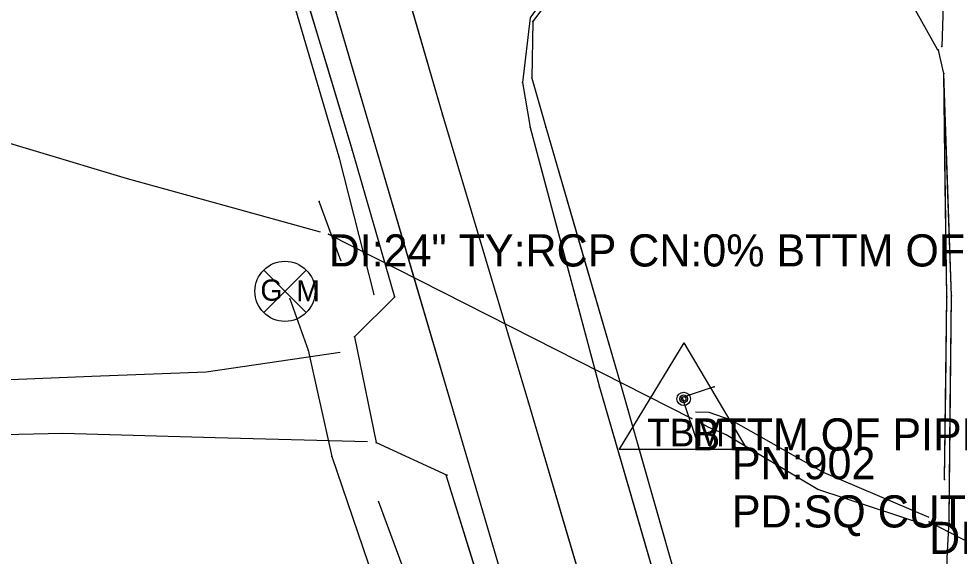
# Model space of a CAD drawing. Extents: x -99999 to 591807, y -99999 to 347168.
# Drawn here: x 591116.8 to 591263, y 321261.7 to 321345.2 of the extents above; entities that cross this region are included whole.
import ezdxf

# ---------------------------------------------------------------- set-up
doc = ezdxf.new("R2010")
doc.units = 0
for name, color, linetype in [('S_BREAKLINE', 7, 'Continuous'), ('S_CROSS_DRAIN', 7, 'Continuous'), ('S_CROSS_DRAIN_ANNOT', 7, 'Continuous'), ('S_DITCHLINE', 7, 'Continuous'), ('S_DRG_PT_SYM', 7, 'Continuous'), ('S_DRIVEWAY', 7, 'Continuous'), ('S_EDGE_PAVEMENT', 7, 'Continuous'), ('S_GAS_UTILITIES', 7, 'Continuous'), ('S_GRD_PT_SYM', 7, 'Continuous'), ('S_HEADWALL', 7, 'Continuous'), ('S_MSC_PT_SYM', 7, 'Continuous'), ('S_PAVEMENT_CROWN', 7, 'Continuous'), ('S_PRIMARY_CTL', 7, 'Continuous'), ('S_PRIMARY_CTL_ANNOT', 7, 'Continuous'), ('S_RDW_PT_SYM', 7, 'Continuous'), ('S_SHOULDER', 7, 'Continuous'), ('S_UTL_PT_SYM', 7, 'Continuous')]:
    doc.layers.add(name, color=color, linetype=linetype)

msp = doc.modelspace()

# ---------------------------------------------------------------- linework, layer by layer
at = {"layer": 'S_BREAKLINE'}
for points in [[(591262.73, 321418.4), (591261.44, 321374.89), (591260.34, 321340.89)], [(591151.99, 321373.51), (591166.58, 321323.74), (591172.05, 321302.37)]]:
    msp.add_lwpolyline(points, dxfattribs=at)
at = {"layer": 'S_CROSS_DRAIN'}
for p, q in [((591165, 321311.7), (591221.45, 321283.09)), ((591258.37, 321267), (591288.08, 321251.62))]:
    msp.add_line(p, q, dxfattribs=at)
at = {"layer": 'S_DITCHLINE'}
for points in [[(591163.73, 321312.03), (591148.73, 321316.17), (591133.74, 321320.32), (591119.56, 321324.58), (591105.39, 321328.83), (591086.74, 321335.56), (591068.09, 321342.29), (591046.77, 321350.65), (591025.44, 321359)], [(591258.39, 321267.66), (591241.92, 321274.67), (591227.56, 321282.81), (591224.18, 321284.02), (591222.03, 321284.05)], [(591257.88, 321266.48), (591241.07, 321272.05), (591226.79, 321280.55), (591224, 321281.74), (591222.55, 321282.53)], [(591213.42, 321151.08), (591208.87, 321165.52), (591204.31, 321179.97), (591199.73, 321193.58), (591195.14, 321207.19), (591190.56, 321220.8), (591185.97, 321234.4), (591179.37, 321252.29), (591172.76, 321270.19)]]:
    msp.add_lwpolyline(points, dxfattribs=at)
at = {"layer": 'S_DRG_PT_SYM'}
for points in [[(591165, 321311.7), (591165, 321311.75), (591165, 321311.7), (591164.95, 321311.7), (591165, 321311.7), (591165, 321311.65), (591165, 321311.7), (591165.05, 321311.7)], [(591221.45, 321283.09), (591221.45, 321283.14), (591221.45, 321283.09), (591221.4, 321283.09), (591221.45, 321283.09), (591221.45, 321283.04), (591221.45, 321283.09), (591221.5, 321283.09)], [(591258.37, 321267), (591258.37, 321267.05), (591258.37, 321267), (591258.32, 321267), (591258.37, 321267), (591258.37, 321266.95), (591258.37, 321267), (591258.42, 321267)]]:
    msp.add_lwpolyline(points, dxfattribs=at)
at = {"layer": 'S_DRIVEWAY'}
for points in [[(591175.27, 321301.97), (591169.03, 321295.75), (591172.4, 321279.33), (591183.43, 321274.24)], [(591175.27, 321301.97), (591169.03, 321295.75), (591172.4, 321279.33), (591183.43, 321274.24)], [(591059.45, 321288.43), (591072.18, 321288.56), (591084.92, 321288.69), (591097.65, 321288.81), (591110.38, 321288.94), (591128.17, 321289.63), (591145.96, 321290.33), (591166.77, 321293.37)], [(591171.05, 321279.45), (591147.36, 321280.08), (591123.68, 321280.71), (591103.17, 321280.26), (591082.66, 321279.81), (591059.6, 321279.76)]]:
    msp.add_lwpolyline(points, dxfattribs=at)
at = {"layer": 'S_EDGE_PAVEMENT'}
for points in [[(591157.82, 321374.56), (591172, 321326.2), (591184.5, 321283.67), (591196.97, 321241.41), (591212.28, 321187.83), (591223.28, 321148.22), (591233.12, 321106.87), (591242.97, 321050.29), (591247.28, 321006.15), (591248.49, 320958.25), (591248.17, 320914.3), (591247.12, 320868.72), (591245.56, 320824.19), (591244.17, 320785.58), (591242.25, 320742.56), (591240.73, 320705.61), (591238.92, 320663.7), (591237.27, 320623.33), (591235.85, 320588.31), (591234.3, 320543.12), (591232.69, 320503.41), (591231.22, 320460.43), (591229.56, 320424.54)], [(591259.64, 321340.46), (591255.51, 321347.85), (591246.89, 321355.02), (591238.01, 321357.44), (591224.74, 321358.13), (591207.92, 321355.49), (591200.85, 321351.88), (591196.33, 321345.36), (591195.15, 321335.33), (591196.31, 321328.31), (591207.11, 321287.94), (591218.68, 321248.06), (591234.59, 321193.4), (591246.26, 321151.89)], [(591259.64, 321340.46), (591255.51, 321347.85), (591246.89, 321355.02), (591238.01, 321357.44), (591224.74, 321358.13), (591207.92, 321355.49), (591200.85, 321351.88), (591196.33, 321345.36), (591195.15, 321335.33), (591196.31, 321328.31), (591201.71, 321308.12), (591207.11, 321287.94), (591212.9, 321268), (591218.68, 321248.06), (591222.66, 321234.4), (591226.64, 321220.73), (591230.62, 321207.07), (591234.59, 321193.4), (591240.43, 321172.64), (591246.26, 321151.89)], [(591164.91, 321350.38), (591168.45, 321338.29), (591172, 321326.2), (591178.25, 321304.93), (591184.5, 321283.67), (591190.73, 321262.54), (591196.97, 321241.41), (591200.79, 321228.01), (591204.62, 321214.62), (591208.45, 321201.22), (591212.28, 321187.83), (591217.78, 321168.02), (591223.28, 321148.22), (591228.2, 321127.55)], [(591257.37, 321161.13), (591259.09, 321193.4), (591260.51, 321237.06), (591261.18, 321261.33), (591261.46, 321267.18), (591261.84, 321302.12), (591260.63, 321336.71), (591259.84, 321340.33)], [(591257.37, 321161.13), (591258.23, 321177.27), (591259.09, 321193.4), (591259.8, 321215.23), (591260.51, 321237.06), (591261.18, 321261.33), (591261.46, 321267.18), (591261.65, 321284.65), (591261.84, 321302.12), (591261.23, 321319.42), (591260.63, 321336.71), (591259.84, 321340.33)]]:
    msp.add_lwpolyline(points, dxfattribs=at)
at = {"layer": 'S_GAS_UTILITIES'}
for p, q in [((591154.9, 321299.53), (591161.52, 321306.15)), ((591154.9, 321306.15), (591161.52, 321299.53)), ((591158.95, 321301.65), (591161.79, 321293.71)), ((591161.79, 321293.71), (591165.47, 321277.15)), ((591165.47, 321277.15), (591180.31, 321233.94))]:
    msp.add_line(p, q, dxfattribs=at)
msp.add_circle((591158.21, 321302.84), 4.68, dxfattribs=at)
at = {"layer": 'S_GRD_PT_SYM'}
for points in [[(591260.34, 321340.89), (591260.39, 321340.89), (591260.34, 321340.89), (591260.34, 321340.94), (591260.34, 321340.89), (591260.29, 321340.89), (591260.34, 321340.89), (591260.34, 321340.84)], [(591166.58, 321323.74), (591166.63, 321323.75), (591166.58, 321323.74), (591166.57, 321323.79), (591166.58, 321323.74), (591166.54, 321323.73), (591166.58, 321323.74), (591166.6, 321323.69)], [(591172.05, 321302.37), (591172.09, 321302.39), (591172.05, 321302.37), (591172.03, 321302.42), (591172.05, 321302.37), (591172, 321302.36), (591172.05, 321302.37), (591172.06, 321302.33)]]:
    msp.add_lwpolyline(points, close=True, dxfattribs=at)
at = {"layer": 'S_HEADWALL'}
for points in [[(591166.91, 321307.63), (591163.54, 321316.8)], [(591166.91, 321307.63), (591163.54, 321316.8)], [(591224.95, 321287.99), (591219.97, 321286.34), (591222.57, 321278.63)], [(591224.95, 321287.99), (591219.97, 321286.34), (591222.57, 321278.63)]]:
    msp.add_lwpolyline(points, dxfattribs=at)
at = {"layer": 'S_MSC_PT_SYM'}
for points in [[(591163.54, 321316.8), (591163.49, 321316.78), (591163.54, 321316.8), (591163.55, 321316.75), (591163.54, 321316.8), (591163.58, 321316.81), (591163.54, 321316.8), (591163.52, 321316.84)], [(591166.91, 321307.63), (591166.87, 321307.61), (591166.91, 321307.63), (591166.93, 321307.58), (591166.91, 321307.63), (591166.96, 321307.65), (591166.91, 321307.63), (591166.89, 321307.68)], [(591224.95, 321287.99), (591224.97, 321287.95), (591224.95, 321287.99), (591225, 321288.01), (591224.95, 321287.99), (591224.94, 321288.04), (591224.95, 321287.99), (591224.91, 321287.98)], [(591219.97, 321286.34), (591220.02, 321286.36), (591219.97, 321286.34), (591219.95, 321286.39), (591219.97, 321286.34), (591219.92, 321286.33), (591219.97, 321286.34), (591219.99, 321286.3)], [(591222.57, 321278.63), (591222.62, 321278.64), (591222.57, 321278.63), (591222.56, 321278.67), (591222.57, 321278.63), (591222.53, 321278.61), (591222.57, 321278.63), (591222.59, 321278.58)]]:
    msp.add_lwpolyline(points, close=True, dxfattribs=at)
at = {"layer": 'S_PAVEMENT_CROWN'}
for points in [[(591169.39, 321376.17), (591182.7, 321330.3), (591196.05, 321285.51), (591208.23, 321244.2), (591224.14, 321189.5), (591234.43, 321151.84), (591245.74, 321106.05), (591255.46, 321050.58), (591259.1, 321006.38), (591260.26, 320958.14), (591259.83, 320913.41), (591258.41, 320868.94), (591257.04, 320823.07), (591255.42, 320785.26), (591253.78, 320741.8), (591252.12, 320704.89), (591250.29, 320661.39), (591248.85, 320623.22), (591247.41, 320587.8), (591245.84, 320543.65), (591243.65, 320502.38), (591242.31, 320460.16), (591240.8, 320424.4)], [(591176.05, 321353.23), (591182.7, 321330.3), (591189.38, 321307.9), (591196.05, 321285.51), (591202.14, 321264.86), (591208.23, 321244.2), (591212.21, 321230.53), (591216.19, 321216.85), (591220.16, 321203.18), (591224.14, 321189.5), (591229.28, 321170.67), (591234.43, 321151.84), (591240.09, 321128.94)]]:
    msp.add_lwpolyline(points, dxfattribs=at)
at = {"layer": 'S_PRIMARY_CTL'}
for p, q in [((591220.2, 321294.82), (591210.16, 321278.31)), ((591220.2, 321294.82), (591230.02, 321278.31)), ((591210.16, 321278.31), (591230.02, 321278.31))]:
    msp.add_line(p, q, dxfattribs=at)
for radius in [1.04, 0.609, 0.344]:
    msp.add_circle((591220.2, 321286.12), radius, dxfattribs=at)
at = {"layer": 'S_RDW_PT_SYM'}
for points in [[(591196.73, 321344.8), (591196.78, 321344.8), (591196.73, 321344.8), (591196.73, 321344.85), (591196.73, 321344.8), (591196.68, 321344.8), (591196.73, 321344.8), (591196.73, 321344.75)], [(591259.64, 321340.46), (591259.59, 321340.43), (591259.64, 321340.46), (591259.66, 321340.41), (591259.64, 321340.46), (591259.68, 321340.48), (591259.64, 321340.46), (591259.61, 321340.5)], [(591259.84, 321340.33), (591259.79, 321340.32), (591259.84, 321340.33), (591259.85, 321340.28), (591259.84, 321340.33), (591259.89, 321340.34), (591259.84, 321340.33), (591259.83, 321340.38)], [(591260.63, 321336.71), (591260.58, 321336.7), (591260.63, 321336.71), (591260.64, 321336.67), (591260.63, 321336.71), (591260.68, 321336.72), (591260.63, 321336.71), (591260.62, 321336.76)], [(591260.63, 321336.7), (591260.58, 321336.7), (591260.63, 321336.7), (591260.63, 321336.65), (591260.63, 321336.7), (591260.68, 321336.71), (591260.63, 321336.7), (591260.63, 321336.75)], [(591195.15, 321335.33), (591195.2, 321335.34), (591195.15, 321335.33), (591195.14, 321335.38), (591195.15, 321335.33), (591195.1, 321335.33), (591195.15, 321335.33), (591195.16, 321335.28)], [(591196.61, 321335.98), (591196.66, 321335.99), (591196.61, 321335.98), (591196.6, 321336.03), (591196.61, 321335.98), (591196.56, 321335.96), (591196.61, 321335.98), (591196.62, 321335.93)], [(591182.7, 321330.3), (591182.75, 321330.32), (591182.7, 321330.3), (591182.69, 321330.35), (591182.7, 321330.3), (591182.65, 321330.29), (591182.7, 321330.3), (591182.72, 321330.25)], [(591196.31, 321328.31), (591196.35, 321328.32), (591196.31, 321328.31), (591196.29, 321328.35), (591196.31, 321328.31), (591196.26, 321328.29), (591196.31, 321328.31), (591196.32, 321328.26)], [(591198.75, 321328.38), (591198.8, 321328.4), (591198.75, 321328.38), (591198.74, 321328.43), (591198.75, 321328.38), (591198.7, 321328.37), (591198.75, 321328.38), (591198.77, 321328.33)], [(591172, 321326.2), (591172.04, 321326.21), (591172, 321326.2), (591171.98, 321326.25), (591172, 321326.2), (591171.95, 321326.19), (591172, 321326.2), (591172.01, 321326.15)], [(591168.64, 321324.79), (591168.69, 321324.8), (591168.64, 321324.79), (591168.63, 321324.84), (591168.64, 321324.79), (591168.59, 321324.78), (591168.64, 321324.79), (591168.65, 321324.74)], [(591175.25, 321301.99), (591175.3, 321302.01), (591175.25, 321301.99), (591175.24, 321302.04), (591175.25, 321301.99), (591175.2, 321301.98), (591175.25, 321301.99), (591175.27, 321301.95)], [(591175.27, 321301.97), (591175.3, 321301.93), (591175.27, 321301.97), (591175.3, 321302), (591175.27, 321301.97), (591175.23, 321302), (591175.27, 321301.97), (591175.23, 321301.93)], [(591261.14, 321302), (591261.09, 321302), (591261.14, 321302), (591261.14, 321301.95), (591261.14, 321302), (591261.19, 321302), (591261.14, 321302), (591261.14, 321302.05)], [(591261.84, 321302.12), (591261.79, 321302.12), (591261.84, 321302.12), (591261.84, 321302.07), (591261.84, 321302.12), (591261.89, 321302.12), (591261.84, 321302.12), (591261.84, 321302.17)], [(591169.03, 321295.75), (591169.07, 321295.76), (591169.03, 321295.75), (591169.02, 321295.8), (591169.03, 321295.75), (591168.98, 321295.74), (591169.03, 321295.75), (591169.04, 321295.7)], [(591210.31, 321288.6), (591210.36, 321288.62), (591210.31, 321288.6), (591210.29, 321288.65), (591210.31, 321288.6), (591210.26, 321288.59), (591210.31, 321288.6), (591210.32, 321288.56)], [(591207.11, 321287.94), (591207.16, 321287.95), (591207.11, 321287.94), (591207.09, 321287.98), (591207.11, 321287.94), (591207.06, 321287.92), (591207.11, 321287.94), (591207.12, 321287.89)], [(591196.05, 321285.51), (591196.1, 321285.52), (591196.05, 321285.51), (591196.04, 321285.55), (591196.05, 321285.51), (591196.01, 321285.49), (591196.05, 321285.51), (591196.07, 321285.46)], [(591184.5, 321283.67), (591184.55, 321283.68), (591184.5, 321283.67), (591184.49, 321283.71), (591184.5, 321283.67), (591184.45, 321283.65), (591184.5, 321283.67), (591184.52, 321283.62)], [(591172.4, 321279.33), (591172.42, 321279.38), (591172.4, 321279.33), (591172.35, 321279.35), (591172.4, 321279.33), (591172.37, 321279.29), (591172.4, 321279.33), (591172.44, 321279.31)], [(591183.29, 321274.13), (591183.34, 321274.14), (591183.29, 321274.13), (591183.28, 321274.18), (591183.29, 321274.13), (591183.24, 321274.11), (591183.29, 321274.13), (591183.3, 321274.08)], [(591183.43, 321274.24), (591183.45, 321274.28), (591183.43, 321274.24), (591183.38, 321274.26), (591183.43, 321274.24), (591183.4, 321274.19), (591183.43, 321274.24), (591183.47, 321274.22)], [(591260.76, 321273.6), (591260.71, 321273.6), (591260.76, 321273.6), (591260.76, 321273.55), (591260.76, 321273.6), (591260.81, 321273.6), (591260.76, 321273.6), (591260.76, 321273.65)], [(591261.46, 321267.18), (591261.41, 321267.18), (591261.46, 321267.18), (591261.46, 321267.13), (591261.46, 321267.18), (591261.51, 321267.18), (591261.46, 321267.18), (591261.46, 321267.23)]]:
    msp.add_lwpolyline(points, close=True, dxfattribs=at)
at = {"layer": 'S_SHOULDER'}
for points in [[(591145.51, 321397.84), (591153.91, 321373.91), (591168.64, 321324.79), (591175.25, 321301.99)], [(591145.51, 321397.84), (591149.71, 321385.87), (591153.91, 321373.91), (591157.59, 321361.63), (591161.27, 321349.35), (591164.96, 321337.07), (591168.64, 321324.79), (591175.25, 321301.99)], [(591254.95, 321347.64), (591246.76, 321354.22), (591237.63, 321356.55), (591224.97, 321356.55), (591208.06, 321354.61), (591201.56, 321351.34), (591196.73, 321344.8), (591196.61, 321335.98), (591198.75, 321328.38), (591210.31, 321288.6), (591221.61, 321248.95), (591236.98, 321193.96), (591247.39, 321155.97), (591252.23, 321149.41), (591253.38, 321149.9)], [(591254.95, 321347.64), (591246.76, 321354.22), (591237.63, 321356.55), (591224.97, 321356.55), (591208.06, 321354.61), (591201.56, 321351.34), (591196.73, 321344.8), (591196.61, 321335.98), (591198.75, 321328.38), (591204.53, 321308.49), (591210.31, 321288.6), (591215.96, 321268.78), (591221.61, 321248.95), (591225.46, 321235.2), (591229.3, 321221.46), (591233.14, 321207.71), (591236.98, 321193.96), (591242.19, 321174.96), (591247.39, 321155.97), (591252.23, 321149.41), (591253.38, 321149.9)], [(591260.76, 321273.6), (591261.14, 321302), (591260.63, 321336.7)], [(591260.76, 321273.6), (591260.95, 321287.8), (591261.14, 321302), (591260.88, 321319.35), (591260.63, 321336.7)], [(591183.29, 321274.13), (591193.77, 321240.34), (591209.7, 321187.67), (591221.53, 321147.79), (591230.23, 321106.7), (591238.07, 321049.57), (591240.63, 321006.4)], [(591183.29, 321274.13), (591188.53, 321257.23), (591193.77, 321240.34), (591197.75, 321227.17), (591201.73, 321214), (591205.71, 321200.83), (591209.7, 321187.67), (591215.61, 321167.73), (591221.53, 321147.79), (591225.88, 321127.24), (591230.23, 321106.7), (591232.19, 321092.42), (591234.15, 321078.13), (591236.11, 321063.85), (591238.07, 321049.57), (591239.35, 321027.98), (591240.63, 321006.4)]]:
    msp.add_lwpolyline(points, dxfattribs=at)
at = {"layer": 'S_UTL_PT_SYM'}
for points in [[(591158.95, 321301.65), (591158.95, 321301.7), (591158.95, 321301.65), (591158.9, 321301.65), (591158.95, 321301.65), (591158.95, 321301.6), (591158.95, 321301.65), (591159, 321301.65)], [(591161.79, 321293.71), (591161.79, 321293.76), (591161.79, 321293.71), (591161.74, 321293.71), (591161.79, 321293.71), (591161.79, 321293.66), (591161.79, 321293.71), (591161.84, 321293.71)], [(591165.47, 321277.15), (591165.47, 321277.2), (591165.47, 321277.15), (591165.42, 321277.15), (591165.47, 321277.15), (591165.47, 321277.1), (591165.47, 321277.15), (591165.52, 321277.15)]]:
    msp.add_lwpolyline(points, dxfattribs=at)

# ---------------------------------------------------------------- texts
at = {"layer": 'S_CROSS_DRAIN_ANNOT'}
for s, p in [('DI:24" TY:RCP CN:0% BTTM OF PIP', (591165, 321306.7)), ('BTTM OF PIPE CN:0%', (591221.45, 321278.09)), ('DI:24" TY:RCP CN:0% BTTM OF PIP', (591258.37, 321262))]:
    msp.add_text(s, height=5, dxfattribs=at).set_placement(p)
at = {"layer": 'S_GAS_UTILITIES'}
for s, p in [('G', (591154.39, 321301.38)), ('M', (591159.96, 321301.27))]:
    msp.add_text(s, height=3.3, rotation=360, dxfattribs=at).set_placement(p)
at = {"layer": 'S_PRIMARY_CTL'}
msp.add_text('TBM', height=4.287, rotation=360, dxfattribs=at).set_placement((591214.54, 321278.73))
at = {"layer": 'S_PRIMARY_CTL_ANNOT'}
for s, p in [('PN:902', (591227.7, 321273.62)), ('PD:SQ CUT HW', (591227.7, 321266.12))]:
    msp.add_text(s, height=5, dxfattribs=at).set_placement(p)

doc.saveas('drawing.dxf')
